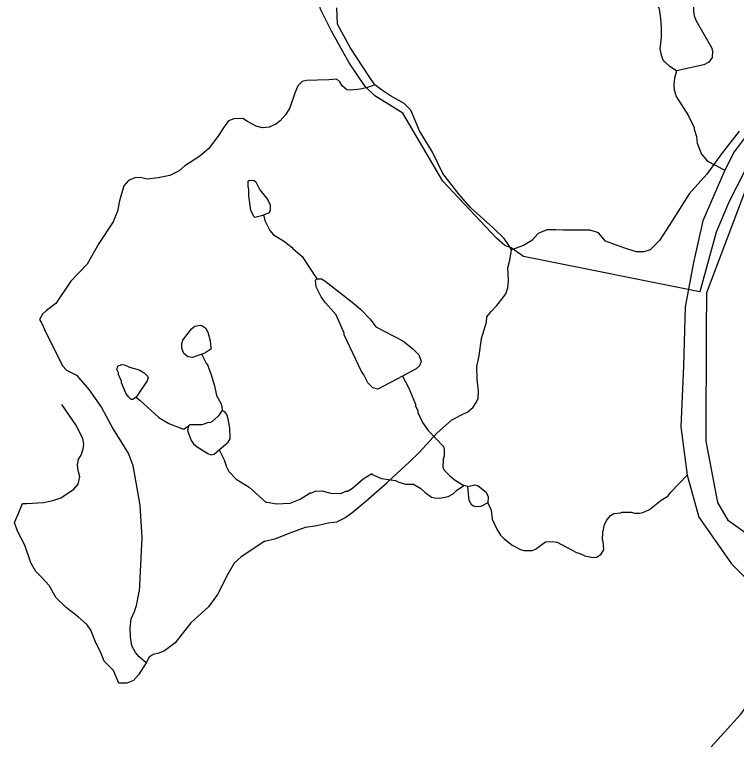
# Model space of a CAD drawing. Extents: x 1248089 to 1457196, y 820910 to 988753.
# Drawn here: x 1422758 to 1426252, y 899671 to 903193 of the extents above; entities that cross this region are included whole.
import ezdxf

# ---------------------------------------------------------------- set-up
doc = ezdxf.new("R2010")
doc.units = 0
for name, color, linetype in [('Exist Boundary Political City Limit New', 7, 'Continuous'), ('Exist Hydrographic Misc Water Feature', 7, 'Continuous'), ('Exist Hydrographic River Shore', 7, 'Continuous'), ('Exist Road Non-System Type 51', 7, 'Continuous'), ('Map Preparation Boundary City Limit Buffer Line', 7, 'Continuous')]:
    doc.layers.add(name, color=color, linetype=linetype)

msp = doc.modelspace()

# ---------------------------------------------------------------- linework, layer by layer
at = {"layer": 'Exist Boundary Political City Limit New'}
for points in [[(1426075.2, 901851.5), (1425221.2, 902021.7), (1425160.8, 902063.6), (1425131, 902076.2), (1425089.7, 902111), (1424831.3, 902387.3), (1424637.4, 902715.1), (1424501.2, 902800.1), (1424454.2, 902845.2), (1424377.8, 902958.9), (1424291.5, 903111.8), (1424238.6, 903219.7), (1424221, 903292.2), (1424203.3, 903580.4), (1424210.6, 903702.4), (1423956.7, 903715.8), (1423564.5, 903753), (1423516, 903759.9), (1423390.9, 903755.6), (1423264.2, 903758.4), (1423147.3, 903757.2), (1423075.3, 903743.1), (1422932.5, 903741.9), (1422846.4, 903751.3)], [(1428521.5, 902968), (1428305.4, 902990.1), (1428140.4, 903012.3), (1427985.6, 903032.7), (1427749.2, 903085.4), (1427511, 903134.8), (1427262.6, 903131.4), (1427160.6, 903128), (1426949.6, 903070.1), (1426735.3, 902961.2), (1426481.1, 902765.9), (1426334.1, 902518.5), (1426217.1, 902287.7), (1426153.6, 902140.6), (1426075.2, 901851.5)]]:
    msp.add_lwpolyline(points, dxfattribs=at)
at = {"layer": 'Exist Hydrographic Misc Water Feature'}
msp.add_line((1424952, 900909.6), (1424932.3, 900915), dxfattribs=at)
for points in [[(1425978.1, 903429.6), (1426024.8, 903375.4), (1426042, 903339), (1426045.6, 903322.9), (1426043.2, 903210.9), (1426046.6, 903186.8), (1426056.2, 903162.6), (1426131.3, 903032.9), (1426135, 903016.8), (1426134.3, 902984.8), (1426117.8, 902963.2), (1426093.5, 902949.7), (1425961.2, 902921.3)], [(1425961.2, 902921.3), (1425929.4, 902941.3), (1425903.9, 902965.9), (1425896.1, 902976.1), (1425886.7, 903002.3), (1425883.2, 903026.4), (1425888.4, 903082.3), (1425889.5, 903130.3), (1425886.4, 903174.4), (1425879.4, 903218.5), (1425860.2, 903258.9), (1425853.2, 903305.3)], [(1425961.2, 902921.3), (1425952.1, 902884.8), (1425949.4, 902852.8), (1425950.9, 902828.8), (1425960.2, 902796.5), (1426020.2, 902703.2), (1426046.9, 902646.6), (1426046.7, 902638.6), (1426057.9, 902602.4), (1426061.3, 902570.3), (1426082.1, 902517.8), (1426111.3, 902483.1), (1426195.8, 902439.7)], [(1423962.9, 902222.8), (1423953.7, 902219), (1423921.6, 902211.7), (1423915.6, 902215.8), (1423902.3, 902246.2), (1423891.9, 902316.4), (1423892.5, 902346.5), (1423888.9, 902362.6), (1423889.4, 902386.5), (1423895.4, 902392.4), (1423917.4, 902389.9), (1423925.3, 902383.7), (1423944.4, 902345.2), (1423983.4, 902296.4), (1423994.9, 902272.1), (1423994.4, 902248.1), (1423990.1, 902234.2), (1423962.9, 902222.8)], [(1423962.9, 902222.8), (1423965.6, 902212.8), (1423969.3, 902196.7), (1423994.2, 902148.1), (1424011.7, 902127.7), (1424059.1, 902098.7), (1424102.3, 902065.6), (1424104.3, 902060.8), (1424150.2, 902022.6), (1424221.1, 901914.9)], [(1424635.9, 901443.4), (1424515.4, 901380.3), (1424491.6, 901386.7), (1424468.1, 901411.3), (1424449, 901449.7), (1424437.3, 901466), (1424353.2, 901643.9), (1424353.3, 901651.9), (1424315.3, 901740.8), (1424262.6, 901797.9), (1424241.2, 901826.4), (1424218.2, 901875), (1424214.9, 901907.1), (1424221.1, 901914.9)], [(1424221.1, 901914.9), (1424243.1, 901914.4), (1424258.9, 901904.1), (1424392.6, 901801.1), (1424431.9, 901768.2), (1424478.8, 901719.1), (1424506, 901682.5), (1424636.5, 901613.6), (1424683.7, 901576.5), (1424715, 901545.8), (1424726.4, 901515.6), (1424717.9, 901493.7), (1424701.6, 901478.1), (1424635.9, 901443.4)], [(1423664.6, 901549.3), (1423659.1, 901547.4), (1423618.8, 901534.2), (1423596.9, 901536.7), (1423577.2, 901553.1), (1423567.8, 901579.4), (1423568.3, 901601.4), (1423572.6, 901617.3), (1423613.8, 901672.3), (1423630.1, 901686), (1423658.2, 901689.4), (1423666.2, 901687.2), (1423681.9, 901676.9), (1423693.5, 901656.6), (1423704.5, 901614.3), (1423707.9, 901582.2), (1423707.7, 901574.2), (1423679.3, 901554.9), (1423664.6, 901549.3)], [(1423664.6, 901549.3), (1423667.5, 901542.1), (1423686.2, 901502.7), (1423690.2, 901502.6), (1423709, 901450.2), (1423725.5, 901396.1), (1423734.8, 901349.6), (1423756, 901313.1), (1423761.6, 901296.9), (1423762.9, 901276.8)], [(1423346.6, 901342.2), (1423330.4, 901330.5), (1423322.4, 901330.7), (1423308.7, 901343), (1423297.1, 901361.3), (1423276.2, 901411.8), (1423276.4, 901419.8), (1423261, 901452.1), (1423261.2, 901460.1), (1423253.6, 901476.3), (1423257.9, 901492.2), (1423276.1, 901499.8), (1423290, 901497.5), (1423313.8, 901487), (1423361.5, 901474), (1423385.2, 901459.4), (1423400.9, 901443), (1423404.6, 901434.9), (1423400.3, 901421.1), (1423363.1, 901365.8), (1423356.4, 901355.7), (1423346.6, 901342.2)], [(1424635.9, 901443.4), (1424665.5, 901384.9), (1424697.9, 901308.1), (1424697.7, 901300.1), (1424709.2, 901275.9), (1424709, 901267.9), (1424731.9, 901219.3), (1424759.1, 901180.7), (1424833.4, 901103), (1424837.1, 901089), (1424836.4, 901057), (1424832, 901041), (1424831.2, 901001), (1424838.9, 900986.9), (1424862.4, 900962.4), (1424885.9, 900943.8), (1424932.3, 900915)], [(1423346.6, 901342.2), (1423366.3, 901325.7), (1423456.1, 901243.7), (1423503.9, 901215.1), (1423571.4, 901189.1), (1423579.4, 901188.9), (1423599.7, 901202.5)], [(1423762.9, 901276.8), (1423742.7, 901249.3), (1423712, 901222.1), (1423703.9, 901218.2), (1423695.9, 901218.4), (1423663.7, 901207.1), (1423607.8, 901208.3), (1423599.7, 901202.5)], [(1423747.9, 901087.6), (1423791.9, 901124.2), (1423802.2, 901140), (1423799.4, 901192.1), (1423792.3, 901236.2), (1423784.8, 901258.5), (1423775.1, 901270.7), (1423762.9, 901276.8)], [(1423599.7, 901202.5), (1423595.1, 901180.6), (1423612.1, 901132.2), (1423623.7, 901115.9), (1423641.4, 901101.6), (1423692.7, 901068.4), (1423708.5, 901062), (1423724.6, 901065.7), (1423747.9, 901087.6)], [(1423747.9, 901087.6), (1423772, 901038.6), (1423783.3, 901004.4), (1423794.9, 900982), (1423830, 900945.3), (1423893.2, 900905.9), (1423975.5, 900832), (1423981.2, 900833.5), (1424026.3, 900825.4), (1424091.5, 900829.5), (1424139.9, 900848.3), (1424188.6, 900879.3), (1424196.6, 900879.1), (1424212.8, 900886.8), (1424244.7, 900888), (1424288.5, 900877.1), (1424336.5, 900876), (1424360.7, 900887.5), (1424368.7, 900887.3), (1424393, 900900.7), (1424444.4, 900946), (1424486.6, 900972.7), (1424489.4, 900968.3), (1424534.1, 900947.6), (1424601.8, 900938.2), (1424617.6, 900929.8), (1424649.4, 900921), (1424689.4, 900920.1), (1424725, 900899.4), (1424744.6, 900880.9), (1424776, 900858.2), (1424792, 900853.9), (1424816, 900853.3), (1424856.1, 900860.4), (1424880.4, 900873.9), (1424896.8, 900889.6), (1424932.3, 900915)], [(1425047.7, 900831.3), (1425064.7, 900795.8), (1425069.8, 900751.7), (1425092.7, 900703.1), (1425110.1, 900674.7), (1425127.7, 900656.3), (1425167, 900625.5), (1425206.5, 900604.5), (1425222.4, 900600.1), (1425262.4, 900599.3), (1425278.6, 900606.9), (1425327.3, 900641.9), (1425359.4, 900643.2), (1425383.3, 900640.6), (1425478.2, 900590.5), (1425494.1, 900586.1), (1425517.9, 900573.6), (1425557.7, 900566.7), (1425573.8, 900568.3), (1425596, 900579.8), (1425610.5, 900603.5), (1425607.4, 900643.6), (1425603.5, 900651.7), (1425604.4, 900691.7), (1425608.6, 900699.6), (1425611.1, 900721.6), (1425623.6, 900745.3), (1425642.1, 900768.9), (1425658.3, 900778.5), (1425690.4, 900781.8), (1425698.5, 900785.7), (1425744.5, 900784.7), (1425758.3, 900780.4), (1425782.3, 900779.8), (1425798.4, 900783.4), (1425830.7, 900798.7), (1425887.7, 900843.4), (1425920.1, 900862.8), (1425934.6, 900882.5), (1426012.4, 900963.9)], [(1424952, 900909.6), (1424985.4, 900917.6), (1425001.3, 900913.2), (1425040.6, 900882.3), (1425050.1, 900860.1), (1425047.7, 900831.3)], [(1425047.7, 900831.3), (1425015.1, 900812.9), (1424991, 900811.4), (1424979.1, 900813.7), (1424971.2, 900819.8), (1424957.7, 900842.2), (1424952, 900909.6)], [(1426129.8, 899649.6), (1426272.4, 899808.1), (1426310.3, 899859.7), (1426361.5, 899912.6), (1426404.7, 899967.6), (1426429.2, 899991.1), (1426461.6, 900010.4), (1426475.9, 900024), (1426490.4, 900047.7), (1426499.1, 900079.6), (1426524.1, 900127.1), (1426447.2, 900316.2)]]:
    msp.add_lwpolyline(points, dxfattribs=at)
at = {"layer": 'Exist Hydrographic River Shore'}
for points in [[(1426385.5, 902722.3), (1426240.2, 902528.9), (1426195.8, 902439.7), (1426088.3, 902195.6), (1426044.5, 901993.9), (1426003.6, 901779.5), (1425994.8, 901493), (1425983.2, 901197.8), (1426012.4, 900963.9), (1426070.3, 900760.5), (1426228.1, 900535.4), (1426447.2, 900316.2)], [(1426304, 900678.7), (1426213.5, 900743), (1426161.4, 900832.4), (1426104.5, 901129.3), (1426106.5, 901661.1), (1426108.8, 901847.8), (1426301.6, 902359.3)]]:
    msp.add_lwpolyline(points, dxfattribs=at)
at = {"layer": 'Exist Road Non-System Type 51'}
for points in [[(1425163.2, 902054.4), (1425152, 902074.2), (1425127.6, 902108.8), (1425075.8, 902159.7), (1424966, 902257.3), (1424910.1, 902322.4), (1424830.8, 902424.2), (1424780, 902527.9), (1424718.3, 902630.2), (1424675.6, 902729.8), (1424643, 902763.4), (1424578.1, 902799.5), (1424533.4, 902828), (1424501.9, 902852.4), (1424473.4, 902893.1), (1424382, 903033.5), (1424321, 903146.4), (1424318.2, 903225)], [(1424501.9, 902852.4), (1424466, 902840.8), (1424438.6, 902833), (1424417.7, 902830.4), (1424382.5, 902827.8), (1424365.5, 902829.1), (1424343.4, 902847.3), (1424332.9, 902866.9), (1424317.3, 902880), (1424279.4, 902877.4), (1424224.6, 902876.1), (1424171.2, 902873.5), (1424150.3, 902869.5), (1424129.4, 902847.3), (1424115.1, 902813.4), (1424090.3, 902741.6), (1424069.4, 902707.7), (1424043.3, 902678.9), (1424022.4, 902663.3), (1423989.8, 902648.9), (1423957.2, 902645), (1423927.2, 902652.8), (1423885.4, 902676.3), (1423862, 902690.7), (1423818.9, 902688.1), (1423792.8, 902678.9), (1423773.2, 902650.2), (1423744.5, 902607.1), (1423697.6, 902544.5), (1423654.5, 902507.9), (1423582.8, 902460.9), (1423554.1, 902436.1), (1423509.7, 902413.9), (1423453.6, 902403.5), (1423400.1, 902396.9), (1423367, 902403.8), (1423340.9, 902402.5), (1423309.6, 902390.8), (1423286.1, 902364.7), (1423265.2, 902291.6), (1423256.1, 902241.9), (1423235.2, 902190.6), (1423166.1, 902084.8), (1423108.7, 901985.6), (1423030.4, 901903.4), (1422957.3, 901795), (1422913, 901761.1), (1422893.4, 901742.8), (1422879.1, 901718), (1422888.2, 901701), (1422910.4, 901651.4), (1422962.6, 901550.5), (1422990, 901493), (1423009.6, 901472.1), (1423057.8, 901448.6), (1423117.9, 901379.4), (1423179.2, 901292), (1423235.3, 901187.5), (1423309.6, 901067.4), (1423330.3, 901011.9), (1423364.2, 900818.7), (1423373.4, 900663.3), (1423361.6, 900399.2)], [(1426264.1, 902628.1), (1426178.7, 902518.3), (1426108.5, 902420.6), (1426023.1, 902326), (1425940.8, 902194.8), (1425879.8, 902100.2), (1425834.1, 902054.4), (1425803.6, 902045.3), (1425767, 902045.3), (1425706, 902063.6), (1425617.6, 902097.1), (1425584, 902136.8), (1425544.4, 902149), (1425471.2, 902149), (1425413.3, 902149), (1425376.7, 902152.1), (1425334, 902152.1), (1425291.3, 902133.8), (1425260.8, 902100.2), (1425221.2, 902075.8), (1425163.2, 902054.4)], [(1424629.7, 900991.2), (1424667.2, 901026.8), (1424717.3, 901075.4), (1424801.6, 901168.3), (1424873, 901231.2), (1424917.3, 901254.1), (1424951.6, 901271.3), (1424977.3, 901292.7), (1424991.6, 901315.6), (1425001.6, 901337.1), (1425003, 901371.4), (1424997.3, 901428.6), (1424995.9, 901490.1), (1425007.3, 901541.5), (1425017.3, 901625.9), (1425041.6, 901705.1), (1425044.4, 901730.9), (1425064.4, 901756.6), (1425091.6, 901785.2), (1425115.9, 901816.7), (1425135.9, 901841), (1425144.5, 901871), (1425148.7, 901905.3), (1425147.3, 901939.6), (1425145.9, 901968.2), (1425154.5, 902005.4), (1425163.2, 902054.4)], [(1423394.4, 900056.4), (1423357.9, 899997.7), (1423333.1, 899970.2), (1423301.8, 899957.2), (1423262.6, 899958.5), (1423236.5, 900018.5), (1423192.2, 900064.2), (1423176.5, 900102.1), (1423147.8, 900160.9), (1423127, 900214.4), (1423108.7, 900240.5), (1423066.9, 900277), (1423008.2, 900324), (1422960, 900371), (1422926.3, 900430.4), (1422891.1, 900468.3), (1422861.1, 900498.3), (1422836.3, 900540.1), (1422807.6, 900626.2), (1422772.4, 900692.8), (1422758, 900735.9), (1422776.3, 900776.4), (1422795.9, 900827.3), (1422817.9, 900828), (1422898.8, 900831.9), (1422943.2, 900841), (1422982.3, 900855.4), (1423018.8, 900878.9), (1423044.9, 900897.2), (1423065.8, 900920.7), (1423073.6, 900955.9), (1423065.8, 900987.2), (1423061.9, 901014.7), (1423067.1, 901042.1), (1423080.2, 901061.7), (1423090.6, 901091.7), (1423093.2, 901113.9), (1423088, 901141.3), (1423054.1, 901207.9), (1422987.6, 901306.3)], [(1423969.6, 900644.6), (1424022.1, 900658.6), (1424091.3, 900686), (1424165.6, 900713.5), (1424220.4, 900721.3), (1424276.5, 900733), (1424318.3, 900738.3), (1424356.1, 900757.8), (1424390, 900782.6), (1424457.9, 900838.8), (1424559.6, 900927.6), (1424629.7, 900991.2)], [(1423969.6, 900644.6), (1423854.8, 900568.9), (1423820.8, 900538.9), (1423789.5, 900485.3), (1423739.9, 900387.4), (1423696.9, 900327.4), (1423610.8, 900250.3), (1423535.1, 900152.4), (1423483.1, 900115.2), (1423455.7, 900103.4), (1423428.3, 900096.9), (1423410.1, 900083.8), (1423394.4, 900056.4)], [(1423394.4, 900056.4), (1423361.8, 900085.1), (1423343.5, 900106), (1423325.3, 900138.7), (1423318.7, 900180.4), (1423317.4, 900223.5), (1423322.6, 900269.2), (1423338.3, 900304.5), (1423348.7, 900334.5), (1423361.6, 900399.2)]]:
    msp.add_lwpolyline(points, dxfattribs=at)
at = {"layer": 'Map Preparation Boundary City Limit Buffer Line'}
for points in [[(1426075.2, 901851.5), (1425221.2, 902021.7), (1425160.8, 902063.6), (1425131, 902076.2), (1425089.7, 902111), (1424831.3, 902387.3), (1424637.4, 902715.1), (1424501.2, 902800.1), (1424454.2, 902845.2), (1424377.8, 902958.9), (1424291.5, 903111.8), (1424238.6, 903219.7), (1424221, 903292.2), (1424203.3, 903580.4), (1424210.6, 903702.4), (1423956.7, 903715.8), (1423564.5, 903753), (1423516, 903759.9), (1423390.9, 903755.6), (1423264.2, 903758.4), (1423147.3, 903757.2), (1423075.3, 903743.1), (1422932.5, 903741.9), (1422846.4, 903751.3)], [(1428521.5, 902968), (1428305.4, 902990.1), (1428140.4, 903012.3), (1427985.6, 903032.7), (1427749.2, 903085.4), (1427511, 903134.8), (1427262.6, 903131.4), (1427160.6, 903128), (1426949.6, 903070.1), (1426735.3, 902961.2), (1426481.1, 902765.9), (1426334.1, 902518.5), (1426217.1, 902287.7), (1426153.6, 902140.6), (1426075.2, 901851.5)]]:
    msp.add_lwpolyline(points, dxfattribs=at)

doc.saveas('drawing.dxf')
